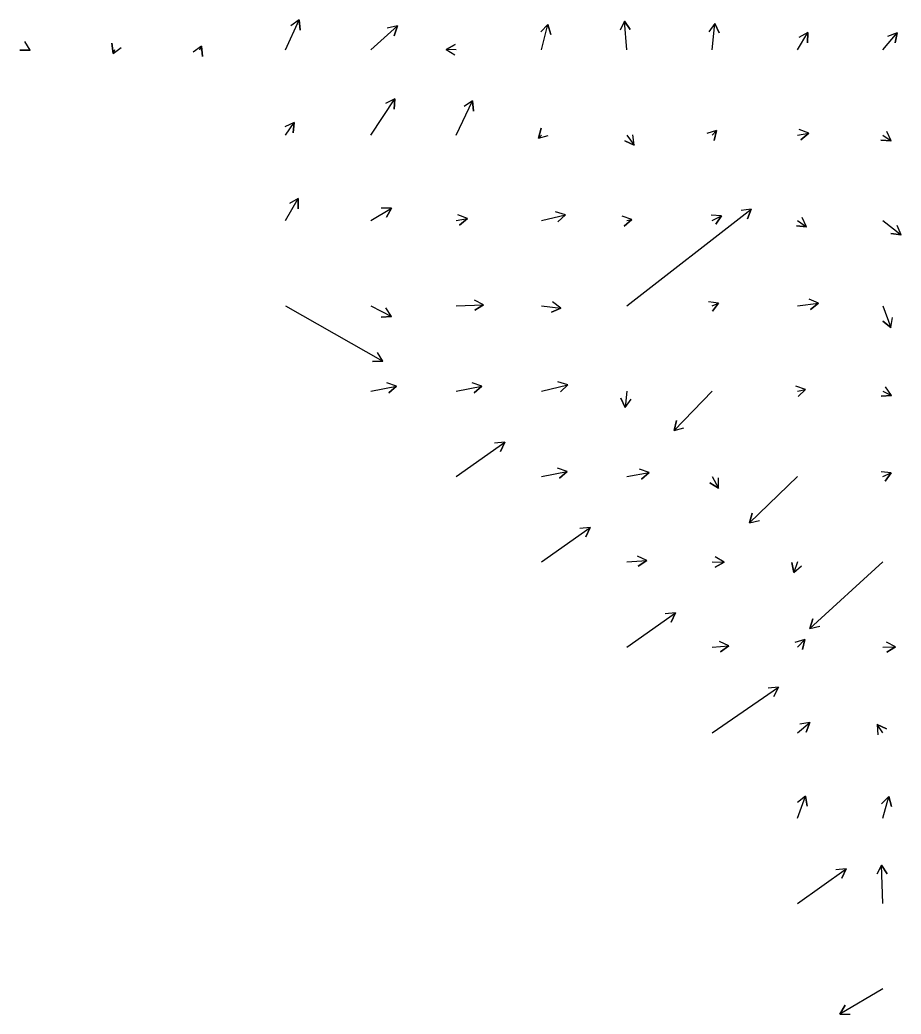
# Model space of a CAD drawing. Extents: x 954385 to 988206, y 1868364 to 1924553.
# Drawn here: x 965852 to 966368, y 1897504 to 1898086 of the extents above; entities that cross this region are included whole.
import ezdxf

# ---------------------------------------------------------------- set-up
doc = ezdxf.new("R2010")
doc.units = 0
doc.layers.add('26', color=7, linetype='Continuous')

msp = doc.modelspace()

# ---------------------------------------------------------------- linework, layer by layer
at = {"layer": '26'}
for points in [[(966007.13, 1898068.93), (966015.23, 1898086.4), (966015.76, 1898080.43), (966015.23, 1898086.4), (966010.32, 1898082.95)], [(966057.13, 1898068.93), (966072.74, 1898082.86), (966070.86, 1898077.16), (966072.74, 1898082.86), (966066.86, 1898081.64)], [(966157.13, 1898068.93), (966160.97, 1898083.65), (966162.56, 1898077.86), (966160.97, 1898083.65), (966156.76, 1898079.38)], [(966207.13, 1898068.93), (966205.77, 1898085.71), (966209.18, 1898080.78), (966205.77, 1898085.71), (966203.2, 1898080.29)], [(966257.13, 1898068.93), (966258.79, 1898084.3), (966261.21, 1898078.82), (966258.79, 1898084.3), (966255.25, 1898079.46)], [(966307.13, 1898068.93), (966313.23, 1898078.95), (966313.09, 1898072.95), (966313.23, 1898078.95), (966307.96, 1898076.07)], [(966357.13, 1898068.93), (966365.44, 1898078.79), (966364.38, 1898072.88), (966365.44, 1898078.79), (966359.8, 1898076.75)], [(965857.13, 1898068.93), (965857.62, 1898068.65), (965851.62, 1898068.62), (965857.62, 1898068.65), (965854.59, 1898073.83)], [(965907.13, 1898068.93), (965906.18, 1898066.75), (965905.52, 1898072.72), (965906.18, 1898066.75), (965911.01, 1898070.31)], [(966107.13, 1898068.93), (966101.34, 1898069.11), (966106.63, 1898071.95), (966101.34, 1898069.11), (966106.44, 1898065.95)], [(965957.13, 1898068.93), (965958.1, 1898070.92), (965958.52, 1898064.93), (965958.1, 1898070.92), (965953.13, 1898067.56)], [(966057.13, 1898018.93), (966071.22, 1898040.13), (966070.84, 1898034.14), (966071.22, 1898040.13), (966065.84, 1898037.46)], [(966107.13, 1898018.93), (966116.83, 1898038.99), (966117.27, 1898033), (966116.83, 1898038.99), (966111.87, 1898035.61)], [(966007.13, 1898018.93), (966012.27, 1898026.27), (966011.75, 1898020.3), (966012.27, 1898026.27), (966006.83, 1898023.74)], [(966157.13, 1898018.93), (966155.34, 1898017.2), (966157, 1898022.97), (966155.34, 1898017.2), (966161.16, 1898018.64)], [(966207.13, 1898018.93), (966211.4, 1898013.07), (966205.92, 1898015.5), (966211.4, 1898013.07), (966210.77, 1898019.03)], [(966257.13, 1898018.93), (966259.69, 1898021.68), (966258.35, 1898015.83), (966259.69, 1898021.68), (966253.96, 1898019.92)], [(966307.13, 1898018.93), (966313.71, 1898020.15), (966309.15, 1898016.25), (966313.71, 1898020.15), (966308.05, 1898022.15)], [(966357.13, 1898018.93), (966362, 1898015.6), (966356.02, 1898016.05), (966362, 1898015.6), (966359.41, 1898021.01)], [(966007.13, 1897968.93), (966014.7, 1897981.81), (966014.66, 1897975.81), (966014.7, 1897981.81), (966009.49, 1897978.85)], [(966057.13, 1897968.93), (966069.25, 1897976.18), (966066.33, 1897970.93), (966069.25, 1897976.18), (966063.25, 1897976.08)], [(966157.13, 1897968.93), (966171.21, 1897972.25), (966166.84, 1897968.13), (966171.21, 1897972.25), (966165.47, 1897973.97)], [(966207.13, 1897918.93), (966280.03, 1897975.53), (966277.77, 1897969.98), (966280.03, 1897975.53), (966274.09, 1897974.72)], [(966107.13, 1897968.93), (966113.85, 1897970.08), (966109.24, 1897966.25), (966113.85, 1897970.08), (966108.22, 1897972.16)], [(966207.13, 1897968.93), (966210.12, 1897969.59), (966205.7, 1897965.54), (966210.12, 1897969.59), (966204.4, 1897971.39)], [(966257.13, 1897968.93), (966262.56, 1897971.73), (966259.32, 1897966.68), (966262.56, 1897971.73), (966256.56, 1897972.01)], [(966307.13, 1897968.93), (966312.46, 1897965.23), (966306.48, 1897965.73), (966312.46, 1897965.23), (966309.9, 1897970.66)], [(966357.13, 1897968.93), (966367.85, 1897960.47), (966361.91, 1897961.34), (966367.85, 1897960.47), (966365.63, 1897966.05)], [(966107.13, 1897918.93), (966123.22, 1897919.53), (966118.14, 1897916.34), (966123.22, 1897919.53), (966117.92, 1897922.33)], [(966157.13, 1897918.93), (966168.47, 1897917.59), (966162.96, 1897915.22), (966168.47, 1897917.59), (966163.67, 1897921.18)], [(966257.13, 1897918.93), (966260.93, 1897920.53), (966257.31, 1897915.75), (966260.93, 1897920.53), (966254.97, 1897921.27)], [(966307.13, 1897918.93), (966319.5, 1897920.52), (966314.72, 1897916.88), (966319.5, 1897920.52), (966313.96, 1897922.83)], [(966007.13, 1897918.93), (966064.16, 1897886.43), (966058.16, 1897886.39), (966064.16, 1897886.43), (966061.13, 1897891.61)], [(966057.13, 1897918.93), (966069.3, 1897912.63), (966063.31, 1897912.35), (966069.3, 1897912.63), (966066.07, 1897917.68)], [(966357.13, 1897918.93), (966361.8, 1897906.19), (966357.2, 1897910.04), (966361.8, 1897906.19), (966362.83, 1897912.1)], [(966057.13, 1897868.93), (966072.25, 1897871.91), (966067.73, 1897867.96), (966072.25, 1897871.91), (966066.57, 1897873.85)], [(966107.13, 1897868.93), (966122.25, 1897871.91), (966117.73, 1897867.96), (966122.25, 1897871.91), (966116.57, 1897873.85)], [(966157.13, 1897868.93), (966172.55, 1897872.76), (966168.23, 1897868.6), (966172.55, 1897872.76), (966166.78, 1897874.42)], [(966207.13, 1897868.93), (966206.17, 1897859.33), (966203.7, 1897864.8), (966206.17, 1897859.33), (966209.67, 1897864.2)], [(966257.13, 1897868.93), (966234.81, 1897845.89), (966236.27, 1897851.71), (966234.81, 1897845.89), (966240.58, 1897847.53)], [(966307.13, 1897868.93), (966311.92, 1897869.98), (966307.49, 1897865.93), (966311.92, 1897869.98), (966306.2, 1897871.79)], [(966357.13, 1897868.93), (966362.13, 1897866.5), (966356.14, 1897866.07), (966362.13, 1897866.5), (966358.77, 1897871.47)], [(966107.13, 1897818.93), (966135.63, 1897839.14), (966133.13, 1897833.68), (966135.63, 1897839.14), (966129.66, 1897838.58)], [(966157.13, 1897818.93), (966172.29, 1897821.93), (966167.78, 1897817.98), (966172.29, 1897821.93), (966166.62, 1897823.86)], [(966207.13, 1897818.93), (966220.28, 1897821.24), (966215.68, 1897817.38), (966220.28, 1897821.24), (966214.65, 1897823.29)], [(966357.13, 1897818.93), (966362.07, 1897821.12), (966358.54, 1897816.27), (966362.07, 1897821.12), (966356.1, 1897821.75)], [(966257.13, 1897818.93), (966260.88, 1897812.22), (966255.72, 1897815.29), (966260.88, 1897812.22), (966260.96, 1897818.22)], [(966307.13, 1897818.93), (966279, 1897791.75), (966280.65, 1897797.51), (966279, 1897791.75), (966284.82, 1897793.2)], [(966157.13, 1897768.93), (966185.63, 1897789.14), (966183.13, 1897783.68), (966185.63, 1897789.14), (966179.66, 1897788.58)], [(966207.13, 1897768.93), (966218.8, 1897769.75), (966213.82, 1897766.39), (966218.8, 1897769.75), (966213.4, 1897772.38)], [(966257.13, 1897768.93), (966264.11, 1897768.73), (966258.83, 1897765.88), (966264.11, 1897768.73), (966259, 1897771.88)], [(966307.13, 1897768.93), (966305.04, 1897762.74), (966303.86, 1897768.62), (966305.04, 1897762.74), (966309.54, 1897766.7)], [(966357.13, 1897768.93), (966314.41, 1897729.95), (966316.22, 1897735.67), (966314.41, 1897729.95), (966320.27, 1897731.24)], [(966207.13, 1897718.93), (966235.63, 1897739.14), (966233.13, 1897733.68), (966235.63, 1897739.14), (966229.66, 1897738.58)], [(966257.13, 1897718.93), (966266.9, 1897719.71), (966261.96, 1897716.3), (966266.9, 1897719.71), (966261.48, 1897722.28)], [(966307.13, 1897718.93), (966311.35, 1897723.59), (966310.09, 1897717.73), (966311.35, 1897723.59), (966305.64, 1897721.75)], [(966357.13, 1897718.93), (966364.63, 1897719.2), (966359.55, 1897716.01), (966364.63, 1897719.2), (966359.33, 1897722.01)], [(966257.13, 1897668.93), (966295.94, 1897695.53), (966293.35, 1897690.11), (966295.94, 1897695.53), (966289.96, 1897695.06)], [(966307.13, 1897668.93), (966314.4, 1897674.92), (966312.3, 1897669.3), (966314.4, 1897674.92), (966308.48, 1897673.93)], [(966357.13, 1897668.93), (966353.76, 1897673.72), (966359.21, 1897671.19), (966353.76, 1897673.72), (966354.3, 1897667.74)], [(966307.13, 1897618.93), (966311.82, 1897631.85), (966312.87, 1897625.94), (966311.82, 1897631.85), (966307.23, 1897627.99)], [(966357.13, 1897618.93), (966360.65, 1897631.52), (966362.14, 1897625.71), (966360.65, 1897631.52), (966356.36, 1897627.32)], [(966307.13, 1897568.93), (966335.63, 1897589.14), (966333.13, 1897583.68), (966335.63, 1897589.14), (966329.66, 1897588.58)], [(966357.13, 1897568.93), (966356.44, 1897591.32), (966359.6, 1897586.22), (966356.44, 1897591.32), (966353.6, 1897586.04)], [(966357.13, 1897518.93), (966332.04, 1897504.12), (966334.99, 1897509.34), (966332.04, 1897504.12), (966338.04, 1897504.18)]]:
    msp.add_lwpolyline(points, dxfattribs=at)

doc.saveas('drawing.dxf')
